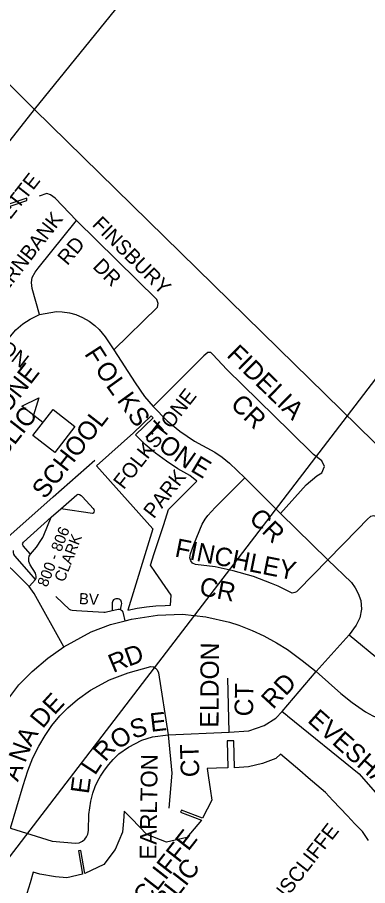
# Model space of a CAD drawing. Extents: x 586326 to 623965, y 4819854 to 4857850.
# Drawn here: x 604125 to 604598, y 4842100 to 4843274 of the extents above; entities that cross this region are included whole.
import ezdxf

# ---------------------------------------------------------------- set-up
doc = ezdxf.new("R2010")
doc.units = 0
for name, color, linetype in [('Lots_Concessions', 7, 'Continuous'), ('Major Rds and Hwys', 7, 'Continuous'), ('Minor Rd Lbls', 7, 'Continuous'), ('Minor Rds', 7, 'Continuous'), ('Park Lbls', 7, 'Continuous'), ('Park Outlines', 7, 'Continuous'), ('Private Rd Lbls', 7, 'Continuous'), ('Private Rds', 7, 'Continuous'), ('School Syms_Lbls', 7, 'Continuous')]:
    doc.layers.add(name, color=color, linetype=linetype)

msp = doc.modelspace()

# ---------------------------------------------------------------- linework, layer by layer
at = {"layer": 'Lots_Concessions'}
msp.add_line((601780.9, 4839093.1), (605404.8, 4843823.7), dxfattribs=at)
at = {"layer": 'Major Rds and Hwys'}
for points in [[(604147.7, 4843149.7), (604578.3, 4843681.5)], [(604147.7, 4843149.7), (603906.5, 4843389.5)], [(603623.1, 4842482), (604147.7, 4843149.7)], [(604891.1, 4842421.7), (604519.4, 4842785.7), (604499.4, 4842805.3), (604147.7, 4843149.7)], [(604270.5, 4842458), (604279.1, 4842460), (604314.2, 4842465.5), (604347.9, 4842466.7), (604379.6, 4842463.2), (604411.4, 4842456.1), (604424.3, 4842451.8), (604442.2, 4842444.9), (604458.1, 4842437.5), (604475.1, 4842428.3), (604490.1, 4842418.9), (604509.8, 4842404.2), (604529, 4842389.1)], [(604187.6, 4842422.8), (604224.4, 4842442.8), (604250.7, 4842452.8), (604270.5, 4842458)], [(604062.9, 4842241.5), (604077.8, 4842288.5), (604088.2, 4842313), (604092.9, 4842321.4), (604103.5, 4842340.4), (604126.5, 4842371.4), (604144.4, 4842389.5), (604165.6, 4842407.3), (604187.6, 4842422.8)], [(604529, 4842389.1), (604562.2, 4842359.7), (604577.3, 4842347.2), (604595.5, 4842334.6), (604605.6, 4842329.4), (604621.2, 4842322.6), (604637.6, 4842317.3), (604657.6, 4842312.2), (604695.9, 4842308.4)]]:
    msp.add_lwpolyline(points, dxfattribs=at)
at = {"layer": 'Minor Rds'}
for points in [[(604204.6, 4842999.5), (604175.5, 4843029.9), (604169.4, 4843034.4), (604164.5, 4843036.2), (604154.2, 4843032.3)], [(604154.4, 4842872.1), (604144.8, 4842907.4), (604143.8, 4842915.5), (604144.7, 4842922.3), (604148.6, 4842929.5), (604152.5, 4842934.8), (604204.6, 4842999.5)], [(604255.2, 4842824.7), (604314, 4842882.1), (604315, 4842887), (604313.1, 4842892.4), (604204.6, 4842999.5)], [(604154.4, 4842872.1), (604177.3, 4842876.2), (604185.3, 4842875.9), (604194.9, 4842874.5), (604203.8, 4842872.3), (604212.5, 4842868.3), (604221.9, 4842863.3), (604229.4, 4842857.6), (604235.1, 4842852.1), (604243.5, 4842842), (604255.2, 4842824.7)], [(604093.5, 4842815.1), (604108.6, 4842835), (604122.6, 4842851.4), (604132.1, 4842859.7), (604142, 4842866.2), (604154.4, 4842872.1)], [(604255.2, 4842824.7), (604284.1, 4842779.7), (604296.7, 4842761.2), (604308.2, 4842748)], [(604480.4, 4842602.9), (604515.3, 4842641.9), (604529.7, 4842653.9), (604536.5, 4842658), (604540, 4842666.5), (604536.3, 4842674.5), (604525.2, 4842683), (604493.6, 4842714.1), (604408.1, 4842798), (604389.1, 4842818.4), (604386.1, 4842821.1), (604382.3, 4842820.8), (604376.9, 4842816.6), (604347.5, 4842787), (604308.2, 4842748)], [(604308.2, 4842748), (604327.3, 4842728.6), (604344.2, 4842714.5), (604364.1, 4842701), (604391.9, 4842686), (604401.6, 4842679.5), (604411.7, 4842671.3), (604432.4, 4842651.3)], [(604544.4, 4842540.5), (604504.4, 4842499.5), (604502, 4842497.2), (604499.7, 4842496.1), (604496.2, 4842495.4), (604491.7, 4842497.4), (604477.6, 4842504.6), (604468.5, 4842508.5), (604443.8, 4842517.9), (604416.4, 4842525.3), (604392, 4842530.7), (604365.6, 4842533.9), (604361.7, 4842535.9), (604359.2, 4842539.1), (604358.1, 4842543.2), (604358.9, 4842548.6), (604363.5, 4842561.3), (604374.4, 4842588.6), (604378.8, 4842595.3), (604382.2, 4842600.2), (604392.2, 4842611.1), (604432.4, 4842651.3)], [(604432.4, 4842651.3), (604480.4, 4842602.9)], [(604480.4, 4842602.9), (604544.4, 4842540.5)], [(604737.2, 4842429.8), (604742.3, 4842463.1), (604742.3, 4842466.7), (604740.9, 4842470), (604738.8, 4842472.1), (604733, 4842475.9), (604699.6, 4842497.9), (604687.9, 4842507.2), (604678.7, 4842516.4), (604659.2, 4842546), (604646.1, 4842562.2), (604635.4, 4842573.9), (604615, 4842594.1), (604610.7, 4842598.4), (604606.6, 4842599.8), (604602.4, 4842599.1), (604598.3, 4842595.4), (604584.9, 4842581.3), (604544.4, 4842540.5)], [(604140.6, 4842504.2), (604090.9, 4842552.8)], [(604544.4, 4842540.5), (604576.4, 4842509.8), (604581.7, 4842502.3), (604585.7, 4842494.9), (604589.1, 4842485.4), (604590.2, 4842473.5), (604587.8, 4842462.1), (604583, 4842451.9), (604573.6, 4842438.9)], [(604187.6, 4842422.8), (604147.4, 4842494.8), (604140.6, 4842504.2)], [(604573.6, 4842438.9), (604529, 4842389.1)], [(604573.6, 4842438.9), (604617.3, 4842403), (604632.7, 4842392.3), (604644.3, 4842386.3), (604656.4, 4842382.4), (604679.7, 4842377.6), (604706.3, 4842377.1), (604717.7, 4842378.8), (604721.1, 4842380.4), (604724.7, 4842384.1), (604727.4, 4842389.3), (604737.2, 4842429.8)], [(604115.1, 4842177.2), (604132.2, 4842234.9), (604138.8, 4842254.8), (604145.7, 4842272.5), (604153.8, 4842288.5), (604162, 4842302.8), (604171.1, 4842316.1), (604182, 4842329.1), (604192.8, 4842340.3), (604205.9, 4842351.6), (604223.6, 4842364), (604249.2, 4842377.9), (604274.4, 4842387.5), (604304.9, 4842396), (604308.5, 4842395.6), (604311.5, 4842394), (604313.8, 4842391.5), (604315.3, 4842387.5), (604328.4, 4842303.7)], [(604482.9, 4842335), (604529, 4842389.1)], [(604411.1, 4842307.2), (604409.4, 4842380.5)], [(604411.1, 4842307.2), (604437.7, 4842309.1), (604458.3, 4842316.4), (604474.4, 4842326.1), (604482.9, 4842335)], [(604482.9, 4842335), (604489, 4842330.1), (604490.2, 4842329.1), (604586.9, 4842250.8), (604639.6, 4842190.3)], [(604115.1, 4842177.2), (604171.6, 4842159.6), (604203, 4842157), (604208.3, 4842157.6), (604212.7, 4842159.6), (604216, 4842162.3), (604218.2, 4842165.8), (604219.8, 4842169.2), (604220.6, 4842174.1), (604221.4, 4842195.9), (604223.9, 4842213.9), (604226.6, 4842224.7), (604230, 4842233.7), (604233.4, 4842241.2), (604236.9, 4842247.7), (604242.3, 4842256), (604248.1, 4842263.5), (604254.3, 4842270.2), (604262, 4842277.8), (604274.7, 4842286.7), (604292.9, 4842296.3), (604307.2, 4842301), (604328.4, 4842303.7)], [(604328.4, 4842303.7), (604411.1, 4842307.2)], [(604328.4, 4842303.7), (604333.4, 4842251.6), (604329.6, 4842204.4)]]:
    msp.add_lwpolyline(points, dxfattribs=at)
at = {"layer": 'Park Outlines'}
for points in [[(604109.5, 4843051.9), (604044.8, 4842981.9), (604021, 4842952.1), (604027.3, 4842945.8), (604033, 4842953.1), (604038.7, 4842960.3), (604044.4, 4842967.6), (604050, 4842974.8), (604055.7, 4842982.1), (604062.4, 4842990.6), (604085.2, 4842963.9), (604085.5, 4842966.8), (604086.5, 4842969.6), (604087.9, 4842972.2), (604089.8, 4842974.4), (604092.1, 4842976.3), (604094.7, 4842977.6), (604093.2, 4843002.5), (604103.2, 4843015), (604137.3, 4843026.6), (604137.2, 4843028.2), (604137.2, 4843029.8), (604103.7, 4843018.4)], [(604305.7, 4842735.4), (604281.6, 4842712), (604231.8, 4842667.7), (604307.7, 4842582.2), (604274.2, 4842472.4), (604286.6, 4842474.8), (604299.1, 4842476.7), (604311.7, 4842478), (604324.3, 4842478.8), (604331.5, 4842478.9), (604332.6, 4842492.8), (604328.7, 4842498.4), (604311.3, 4842523.4), (604304.6, 4842533.1), (604309.8, 4842548.9), (604316, 4842567.9), (604322.6, 4842588), (604329.2, 4842608.4), (604344.4, 4842623.8), (604358.8, 4842638.4), (604367.2, 4842646.9), (604357.8, 4842654.6), (604341.7, 4842663.7), (604326.2, 4842673.7), (604311.5, 4842684.7), (604297.4, 4842696.6), (604284.2, 4842709.4), (604308.2, 4842732.7)]]:
    msp.add_lwpolyline(points, close=True, dxfattribs=at)
msp.add_lwpolyline([(604599.5, 4842160.7), (604591.3, 4842172.7), (604581.3, 4842183.3), (604571.3, 4842193.8), (604561.3, 4842204.3), (604551.3, 4842214.9), (604541.2, 4842225.5), (604529.6, 4842235.4), (604518, 4842245.3), (604506.5, 4842255.2), (604494.9, 4842265.1), (604480.5, 4842277.3), (604474.2, 4842271.6), (604456.2, 4842264.7), (604437.3, 4842260.5), (604418.5, 4842259), (604417.6, 4842295.6), (604408.4, 4842295.4), (604409.2, 4842258.8), (604394, 4842258.5), (604381.1, 4842258.2), (604383, 4842245.6), (604385.3, 4842230.5), (604387.6, 4842215.3), (604375.2, 4842190.9), (604346.8, 4842201.9), (604345.4, 4842199.1), (604373.8, 4842188.1), (604353.9, 4842164.6), (604326.2, 4842158.6), (604299.6, 4842168.6), (604279.2, 4842190), (604269.2, 4842200.5), (604268.1, 4842186.9), (604267, 4842171.7), (604256.7, 4842148.4), (604241.4, 4842128.4), (604215.8, 4842115.8), (604210.4, 4842147.3), (604207.4, 4842146.6), (604212.8, 4842115.1), (604191.5, 4842110.3), (604176.3, 4842111.3), (604154.9, 4842115.3), (604146.1, 4842117.9), (604141.7, 4842103.3), (604137.3, 4842088.8)], dxfattribs=at)
at = {"layer": 'Private Rds'}
for points in [[(604090.9, 4842552.8), (604173.2, 4842625.6), (604229.3, 4842675.4)], [(604183.5, 4842609.6), (604204.9, 4842628.5), (604206.9, 4842629), (604208.8, 4842628.6), (604210.8, 4842627.6), (604212.7, 4842625.6), (604227.1, 4842609.8)], [(604170.5, 4842598), (604183.5, 4842609.6)], [(604227.1, 4842609.8), (604228.2, 4842608.3), (604228.6, 4842606.6), (604228.2, 4842604.8), (604227.3, 4842603.7), (604226.1, 4842603.2), (604183.5, 4842609.6)], [(604142.1, 4842548.1), (604132.6, 4842559.4), (604131.9, 4842560.7), (604131.6, 4842561.8), (604131.8, 4842563), (604132.7, 4842564.1), (604170.5, 4842598)], [(604142.1, 4842548.1), (604147.6, 4842554.3), (604150.5, 4842557.7), (604157.4, 4842567.8), (604159.1, 4842570.6), (604160.5, 4842573.6), (604170.5, 4842598)], [(604149.3, 4842513.7), (604140.3, 4842523.5), (604121, 4842545.6), (604119.9, 4842547.9), (604119.3, 4842550.1), (604119.4, 4842553.2)], [(604149.3, 4842513.7), (604150, 4842515.9), (604150.1, 4842518.2), (604149.7, 4842520.1), (604148.9, 4842522.2), (604141.8, 4842533.8), (604140.9, 4842535.9), (604140.2, 4842538), (604139.9, 4842540.1), (604139.9, 4842542.5), (604140.4, 4842545.2), (604142.1, 4842548.1)], [(604140.6, 4842504.2), (604149.3, 4842513.7)], [(604252.7, 4842471.3), (604243.4, 4842469.3), (604241.7, 4842469.2), (604204.5, 4842471.6), (604198.5, 4842472), (604196.8, 4842472.4), (604195.1, 4842473.2), (604176.4, 4842490.6)], [(604263.9, 4842472.7), (604265.4, 4842479.6), (604265.7, 4842481.3), (604265.6, 4842483), (604265.1, 4842484.4), (604264.5, 4842485.6), (604263.5, 4842486.4), (604262.5, 4842487), (604262.4, 4842487), (604260.9, 4842487.5), (604259.4, 4842487.7), (604257.8, 4842487.6), (604256.3, 4842487.1), (604254.8, 4842486.1), (604253.8, 4842484.9), (604253.2, 4842483.6), (604252.8, 4842482.2), (604252.7, 4842479.9), (604252.7, 4842471.3)], [(604263.9, 4842472.7), (604262.5, 4842473), (604261, 4842473.2), (604259, 4842472.9), (604252.7, 4842471.3)], [(604270.5, 4842458), (604268.3, 4842467.7), (604267.5, 4842469.7), (604266.7, 4842471), (604265.4, 4842471.9), (604263.9, 4842472.7)]]:
    msp.add_lwpolyline(points, dxfattribs=at)
at = {"layer": 'School Syms_Lbls'}
msp.add_line((604159.2, 4842726.3), (604130.8, 4842748.5), dxfattribs=at)
for points in [[(604130.8, 4842748.5), (604153.6, 4842759.5), (604146.6, 4842736)], [(604145.6, 4842708.8), (604172.8, 4842743.7), (604202.4, 4842720.6), (604175.2, 4842685.7)]]:
    msp.add_lwpolyline(points, close=True, dxfattribs=at)

# ---------------------------------------------------------------- texts
at = {"layer": 'Minor Rd Lbls'}
for s, height, rotation, p in [('FERNBANK', 20, 51.9514, (604097.4, 4842886.4)), ('FINSBURY', 20, 315, (604224.5, 4842993.1)), ('RD', 20, 49.6948, (604192.2, 4842937.6)), ('DR', 20, 315, (604225.5, 4842936.1)), ('FLINDON', 20, 322.6051, (604036.9, 4842870)), ('F', 25, 302.7352, (604214.5, 4842819.1)), ('FIDELIA', 25, 315.7848, (604406.5, 4842816.1)), ('O', 25, 305.789, (604228.5, 4842798.1)), ('L', 25, 305.789, (604243.5, 4842776.1)), ('K', 25, 305.789, (604258.5, 4842756.1)), ('CR', 25, 315.7848, (604411.5, 4842749.1)), ('S', 25, 305.789, (604272.5, 4842736.1)), ('T', 25, 313.727, (604291.5, 4842713.1)), ('O', 25, 324.8336, (604313.5, 4842691.1)), ('N', 25, 324.8336, (604334.5, 4842676.1)), ('E', 25, 329.0363, (604357.5, 4842661.1)), ('CR', 25, 315.7073, (604436.6, 4842594.8)), ('FINCHLEY', 25, 348.6901, (604336.5, 4842545.1)), ('CR', 25, 348.6901, (604369.5, 4842493.1)), ('R', 25, 22.8337, (604254.2, 4842387.1)), ('D', 25, 19.7199, (604275.1, 4842395.8)), ('ELDON', 25, 89.5642, (604396.6, 4842313.3)), ('D', 25, 47.3469, (604487.5, 4842355.1)), ('CT', 25, 89.0431, (604443.3, 4842328.5)), ('E', 25, 47.4896, (604174.7, 4842329.4)), ('R', 25, 47.3469, (604470.5, 4842337.1)), ('D', 25, 50.7106, (604158.9, 4842311)), ('E', 25, 6.582, (604305.3, 4842307.6)), ('EVESHAM', 25, 318.2095, (604515.8, 4842321.8)), ('S', 25, 16.2602, (604281, 4842298.1)), ('O', 25, 33.2317, (604260.3, 4842282.8)), ('A', 25, 61.2602, (604143, 4842286.4)), ('N', 25, 69.2745, (604135.2, 4842264.7)), ('R', 25, 49.0553, (604243.5, 4842266.2)), ('CT', 25, 91.7606, (604370.8, 4842246.7)), ('L', 25, 56.724, (604229.6, 4842247.8)), ('EARLTON', 22.55, 89.2184, (604312.5, 4842134.8)), ('A', 25, 69.2745, (604125.3, 4842239.3)), ('E', 25, 82.1847, (604221.1, 4842222.9))]:
    msp.add_text(s, height=height, rotation=rotation, dxfattribs=at).set_placement(p)
at = {"layer": 'Park Lbls'}
for s, height, p in [('PARKETTE', 19.99, (604069.8, 4842942.3)), ('FOLKSTONE', 19.99, (604268.4, 4842634.5)), ('PARK', 19.99, (604309.1, 4842595)), ('EARNSCLIFFE', 19.992, (604447.3, 4842028.6))]:
    msp.add_text(s, height=height, rotation=52, dxfattribs=at).set_placement(p)
at = {"layer": 'Private Rd Lbls'}
for s, rotation, p in [('800 - 806', 68.6651, (604164.8, 4842502.5)), ('CLARK', 68.6651, (604187.9, 4842509.3)), ('BV', 357.1125, (604207.6, 4842480.6))]:
    msp.add_text(s, height=15, rotation=rotation, dxfattribs=at).set_placement(p)
at = {"layer": 'School Syms_Lbls'}
for s, p in [('FOLKSTONE', (604031.1, 4842634.4)), ('PUBLIC', (604078.2, 4842640.4)), ('SCHOOL', (604161.9, 4842621.4)), ('EARNSCLIFFE', (604227.7, 4841981.3)), ('SR. PUBLIC ', (604258.5, 4841977.4))]:
    msp.add_text(s, height=25, rotation=52, dxfattribs=at).set_placement(p)

doc.saveas('drawing.dxf')
